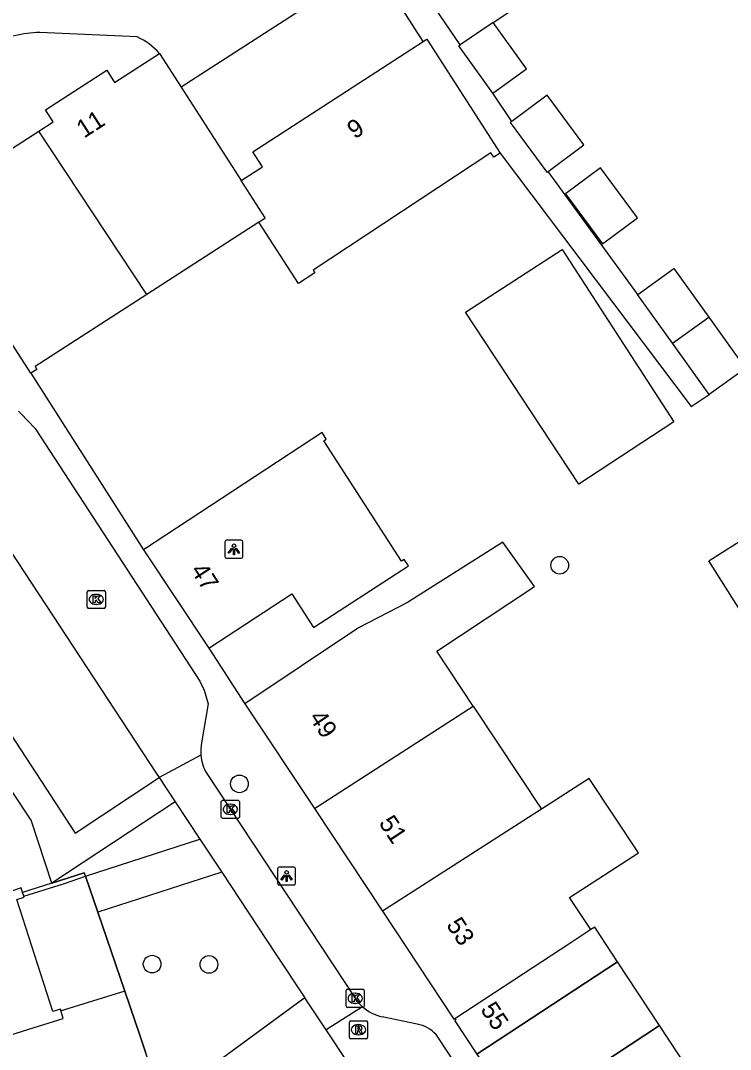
# Model space of a CAD drawing. Extents: x 159718 to 160783, y 383290 to 384030.
# Drawn here: x 160239.1 to 160278.4, y 383441.2 to 383498.2 of the extents above; entities that cross this region are included whole.
import ezdxf

# ---------------------------------------------------------------- set-up
doc = ezdxf.new("R2010")
doc.units = 0
for name, color, linetype in [('IMGEO_Boom', 7, 'Continuous'), ('IMGEO_Fietspad_open', 7, 'Continuous'), ('IMGEO_Groenvoorziening', 7, 'Continuous'), ('IMGEO_Hek', 7, 'Continuous'), ('IMGEO_Kolk', 7, 'Continuous'), ('IMGEO_Lichtpunt', 7, 'Continuous'), ('IMGEO_Pand', 7, 'Continuous'), ('IMGEO_Pand_nummerreeks', 7, 'Continuous'), ('IMGEO_Pand_overbouw', 7, 'Continuous'), ('IMGEO_Rijbaan_lokaal_open', 7, 'Continuous'), ('IMGEO_Rioolput', 7, 'Continuous'), ('IMGEO_Voetpad_open', 7, 'Continuous')]:
    doc.layers.add(name, color=color, linetype=linetype)

msp = doc.modelspace()

# ---------------------------------------------------------------- linework, layer by layer
at = {"layer": 'IMGEO_Boom'}
for centre in [(160268.965, 383468.028), (160251.217, 383455.919), (160246.379, 383445.929), (160249.527, 383445.913)]:
    msp.add_circle(centre, 0.489, dxfattribs=at)
at = {"layer": 'IMGEO_Fietspad_open'}
for points in [[(160246.765, 383456.279), (160247.658, 383454.927)], [(160249.403, 383456.485), (160257.633, 383444.038)], [(160247.658, 383454.927), (160249.03, 383452.85)], [(160249.03, 383452.85), (160250.235, 383451.026)], [(160250.235, 383451.026), (160253.236, 383446.483), (160254.844, 383444.068)], [(160256.023, 383442.289), (160254.844, 383444.068)]]:
    msp.add_lwpolyline(points, dxfattribs=at)
for centre, radius, start, end in [((160251.446, 383457.7), 2.376, 184.6473, 210.7362), ((160259.612, 383445.337), 2.367, 213.2742, 228.3876)]:
    msp.add_arc(centre, radius, start, end, dxfattribs=at)
at = {"layer": 'IMGEO_Groenvoorziening'}
for points in [[(160242.686, 383450.805), (160249.03, 383452.85)], [(160239.264, 383449.702), (160241.529, 383450.395), (160242.686, 383450.805)], [(160240.815, 383450.413), (160242.621, 383450.995), (160242.686, 383450.805)], [(160242.686, 383450.805), (160243.366, 383448.811)], [(160250.235, 383451.026), (160243.366, 383448.811)], [(160240.815, 383450.413), (160239.201, 383449.892)], [(160243.366, 383448.811), (160244.859, 383444.436), (160245.713, 383441.935), (160246.033, 383440.996)], [(160254.844, 383444.068), (160246.959, 383438.283)]]:
    msp.add_lwpolyline(points, dxfattribs=at)
at = {"layer": 'IMGEO_Hek'}
for points in [[(160242.686, 383450.805), (160242.621, 383450.995), (160240.815, 383450.413)], [(160243.366, 383448.811), (160242.686, 383450.805)], [(160240.815, 383450.413), (160239.194, 383449.89)], [(160244.859, 383444.436), (160243.366, 383448.811)], [(160244.859, 383444.436), (160241.291, 383443.322)], [(160245.713, 383441.935), (160244.859, 383444.436)], [(160254.78, 383444.021), (160246.959, 383438.283)], [(160246.959, 383438.283), (160246.033, 383440.996), (160245.713, 383441.935)]]:
    msp.add_lwpolyline(points, dxfattribs=at)
at = {"layer": 'IMGEO_Kolk'}
for p, q in [((160242.784, 383465.713), (160242.784, 383466.565)), ((160242.859, 383466.639), (160243.711, 383466.639)), ((160243.785, 383466.565), (160243.785, 383465.713)), ((160243.272, 383466.419), (160243.297, 383466.419)), ((160243.711, 383465.639), (160242.859, 383465.639)), ((160243.295, 383465.859), (160243.27, 383465.859)), ((160250.211, 383454.08), (160250.211, 383454.932)), ((160250.286, 383455.006), (160251.138, 383455.006)), ((160250.699, 383454.786), (160250.724, 383454.786)), ((160251.212, 383454.932), (160251.212, 383454.08)), ((160251.138, 383454.006), (160250.286, 383454.006)), ((160250.722, 383454.226), (160250.697, 383454.226)), ((160257.135, 383443.609), (160257.135, 383444.461)), ((160257.21, 383444.535), (160258.062, 383444.535)), ((160257.623, 383444.315), (160257.648, 383444.315)), ((160258.136, 383444.461), (160258.136, 383443.609)), ((160257.646, 383443.755), (160257.621, 383443.755)), ((160258.062, 383443.535), (160257.21, 383443.535))]:
    msp.add_line(p, q, dxfattribs=at)
for points in [[(160242.784, 383465.713), (160242.784, 383466.565)], [(160242.859, 383466.639), (160243.711, 383466.639)], [(160243.785, 383466.565), (160243.785, 383465.713)], [(160243.105, 383466.339), (160243.228, 383466.339), (160243.228, 383466.188), (160243.358, 383466.339), (160243.522, 383466.339), (160243.376, 383466.188), (160243.529, 383465.939), (160243.377, 383465.939), (160243.292, 383466.103), (160243.228, 383466.036), (160243.228, 383465.939), (160243.105, 383465.939), (160243.105, 383466.339)], [(160243.711, 383465.639), (160242.859, 383465.639)], [(160250.211, 383454.08), (160250.211, 383454.932)], [(160250.286, 383455.006), (160251.138, 383455.006)], [(160250.532, 383454.706), (160250.655, 383454.706), (160250.655, 383454.555), (160250.785, 383454.706), (160250.949, 383454.706), (160250.803, 383454.555), (160250.956, 383454.306), (160250.804, 383454.306), (160250.719, 383454.47), (160250.655, 383454.403), (160250.655, 383454.306), (160250.532, 383454.306), (160250.532, 383454.706)], [(160251.212, 383454.932), (160251.212, 383454.08)], [(160251.138, 383454.006), (160250.286, 383454.006)], [(160257.135, 383443.609), (160257.135, 383444.461)], [(160257.21, 383444.535), (160258.062, 383444.535)], [(160258.136, 383444.461), (160258.136, 383443.609)], [(160257.456, 383444.235), (160257.579, 383444.235), (160257.579, 383444.084), (160257.709, 383444.235), (160257.873, 383444.235), (160257.727, 383444.084), (160257.88, 383443.835), (160257.728, 383443.835), (160257.643, 383443.999), (160257.579, 383443.932), (160257.579, 383443.835), (160257.456, 383443.835), (160257.456, 383444.235)], [(160258.062, 383443.535), (160257.21, 383443.535)]]:
    msp.add_lwpolyline(points, dxfattribs=at)
for centre, start, end in [((160242.861, 383466.563), 91.552, 178.448), ((160242.861, 383466.563), 91.552, 178.448), ((160243.709, 383466.563), 1.552, 88.448), ((160243.709, 383466.563), 1.552, 88.448), ((160242.861, 383465.715), 181.552, 268.448), ((160242.861, 383465.715), 181.552, 268.448), ((160243.709, 383465.715), 271.552, 358.448), ((160243.709, 383465.715), 271.552, 358.448), ((160250.288, 383454.93), 91.552, 178.448), ((160250.288, 383454.93), 91.552, 178.448), ((160251.136, 383454.93), 1.552, 88.448), ((160251.136, 383454.93), 1.552, 88.448), ((160250.288, 383454.082), 181.552, 268.448), ((160250.288, 383454.082), 181.552, 268.448), ((160251.136, 383454.082), 271.552, 358.448), ((160251.136, 383454.082), 271.552, 358.448), ((160257.212, 383444.459), 91.552, 178.448), ((160257.212, 383444.459), 91.552, 178.448), ((160258.06, 383444.459), 1.552, 88.448), ((160258.06, 383444.459), 1.552, 88.448), ((160257.212, 383443.611), 181.552, 268.448), ((160257.212, 383443.611), 181.552, 268.448), ((160258.06, 383443.611), 271.552, 358.448), ((160258.06, 383443.611), 271.552, 358.448)]:
    msp.add_arc(centre, 0.0765, start, end, dxfattribs=at)
for centre, major_axis, ratio, start_param, end_param in [((160243.271, 383466.139), (-0.387, 0.002), 0.722429, 4.712389, 7.853982), ((160243.296, 383466.139), (-0.39, 0.002), 0.717154, 1.570796, 4.712389), ((160250.698, 383454.506), (-0.387, 0.002), 0.722429, 4.712389, 7.853982), ((160250.723, 383454.506), (-0.39, 0.002), 0.717154, 1.570796, 4.712389), ((160257.622, 383444.035), (-0.387, 0.002), 0.722429, 4.712389, 7.853982), ((160257.647, 383444.035), (-0.39, 0.002), 0.717154, 1.570796, 4.712389)]:
    msp.add_ellipse(centre, major_axis=major_axis, ratio=ratio, start_param=start_param, end_param=end_param, dxfattribs=at)
at = {"layer": 'IMGEO_Lichtpunt'}
for p, q in [((160251.316, 383469.412), (160250.508, 383469.412)), ((160251.316, 383469.412), (160250.508, 383469.412)), ((160250.414, 383469.317), (160250.414, 383468.51)), ((160250.414, 383469.317), (160250.414, 383468.51)), ((160251.41, 383468.51), (160251.41, 383469.317)), ((160251.41, 383468.51), (160251.41, 383469.317)), ((160250.508, 383468.416), (160251.316, 383468.416)), ((160250.508, 383468.416), (160251.316, 383468.416)), ((160253.333, 383451.216), (160253.333, 383450.409)), ((160253.333, 383451.216), (160253.333, 383450.409)), ((160254.235, 383451.311), (160253.427, 383451.311)), ((160254.235, 383451.311), (160253.427, 383451.311)), ((160254.329, 383450.409), (160254.329, 383451.216)), ((160254.329, 383450.409), (160254.329, 383451.216)), ((160253.427, 383450.315), (160254.235, 383450.315)), ((160253.427, 383450.315), (160254.235, 383450.315))]:
    msp.add_line(p, q, dxfattribs=at)
for points in [[(160250.788, 383468.981), (160250.827, 383468.953), (160250.639, 383468.691), (160250.601, 383468.718), (160250.788, 383468.981)], [(160250.89, 383468.933), (160250.937, 383468.933), (160250.937, 383468.611), (160250.89, 383468.611), (160250.89, 383468.933)], [(160251, 383468.953), (160251.038, 383468.98), (160251.225, 383468.718), (160251.186, 383468.69), (160251, 383468.953)], [(160253.707, 383450.88), (160253.746, 383450.852), (160253.558, 383450.59), (160253.52, 383450.617), (160253.707, 383450.88)], [(160253.809, 383450.832), (160253.856, 383450.832), (160253.856, 383450.51), (160253.809, 383450.51), (160253.809, 383450.832)], [(160253.919, 383450.852), (160253.957, 383450.879), (160254.144, 383450.617), (160254.105, 383450.589), (160253.919, 383450.852)]]:
    msp.add_lwpolyline(points, dxfattribs=at)
for centre in [(160250.913, 383469.115), (160253.832, 383451.014)]:
    msp.add_circle(centre, 0.0994, dxfattribs=at)
for centre, start, end in [((160250.508, 383469.317), 90, 180), ((160250.508, 383469.317), 90, 180), ((160251.316, 383469.317), 0, 90), ((160251.316, 383469.317), 0, 90), ((160250.508, 383468.51), 180, 270), ((160250.508, 383468.51), 180, 270), ((160251.316, 383468.51), 270, 0), ((160251.316, 383468.51), 270, 360), ((160253.427, 383451.216), 90, 180), ((160253.427, 383451.216), 90, 180), ((160254.235, 383451.216), 0, 90), ((160254.235, 383451.216), 0, 90), ((160253.427, 383450.409), 180, 270), ((160253.427, 383450.409), 180, 270), ((160254.235, 383450.409), 270, 0), ((160254.235, 383450.409), 270, 360)]:
    msp.add_arc(centre, 0.0946, start, end, dxfattribs=at)
at = {"layer": 'IMGEO_Pand'}
for points in [[(160265.283, 383498.095), (160269.362, 383500.822), (160266.569, 383505.002)], [(160263.451, 383496.869), (160260.609, 383501.057)], [(160265.283, 383498.095), (160263.451, 383496.869)], [(160265.268, 383494.187), (160267.133, 383495.533), (160265.283, 383498.095)], [(160251.312, 383489.341), (160252.496, 383490.101), (160251.955, 383490.943), (160261.403, 383497.051)], [(160261.403, 383497.051), (160261.598, 383497.177), (160265.674, 383490.871)], [(160265.268, 383494.187), (160263.372, 383496.812), (160263.451, 383496.869)], [(160240.094, 383492.083), (160240.889, 383492.595), (160240.462, 383493.259), (160243.875, 383495.457), (160244.292, 383494.785), (160246.782, 383496.388)], [(160246.782, 383496.388), (160247.982, 383494.521)], [(160247.982, 383494.521), (160251.312, 383489.341)], [(160268.324, 383489.852), (160270.311, 383491.322), (160268.276, 383494.074), (160266.314, 383492.623)], [(160266.314, 383492.623), (160266.224, 383492.556), (160268.259, 383489.804), (160268.324, 383489.852)], [(160233.661, 383487.923), (160240.094, 383492.083)], [(160246.088, 383483.037), (160240.094, 383492.083)], [(160265.674, 383490.871), (160265.313, 383490.638), (160265.153, 383490.885), (160255.298, 383484.381), (160255.396, 383484.23), (160254.493, 383483.647), (160252.284, 383487.041)], [(160271.332, 383485.841), (160273.277, 383487.278), (160271.231, 383490.044), (160269.287, 383488.606), (160271.332, 383485.841)], [(160252.284, 383487.041), (160252.642, 383487.272), (160251.312, 383489.341)], [(160252.284, 383487.041), (160246.088, 383483.037)], [(160239.657, 383478.667), (160235.251, 383485.468)], [(160275.29, 383475.984), (160270.03, 383472.517), (160263.742, 383482.056), (160269.102, 383485.53), (160275.29, 383475.984)], [(160273.303, 383483.038), (160275.292, 383484.464), (160277.223, 383481.772)], [(160246.088, 383483.037), (160239.897, 383479.037), (160239.994, 383478.885), (160239.657, 383478.667)], [(160275.216, 383480.333), (160273.286, 383483.026), (160273.303, 383483.038)], [(160275.216, 383480.333), (160277.223, 383481.772)], [(160277.223, 383481.772), (160279.261, 383478.929), (160277.255, 383477.491)], [(160277.255, 383477.491), (160275.216, 383480.333)], [(160249.528, 383463.438), (160254.12, 383466.445), (160255.325, 383464.588), (160260.577, 383467.995), (160260.345, 383468.352), (160260.194, 383468.254), (160255.887, 383474.924), (160256.03, 383475.017), (160255.796, 383475.378), (160245.895, 383468.879)], [(160280.261, 383470.197), (160283.729, 383464.705), (160280.701, 383462.792), (160277.233, 383468.284), (160280.261, 383470.197)], [(160239.201, 383449.892), (160239.116, 383450.15), (160238.641, 383449.993), (160236.524, 383456.515), (160237.002, 383456.662), (160236.841, 383457.188), (160233.325, 383456.084), (160233.15, 383456.626), (160231.683, 383461.181), (160229.35, 383468.457), (160229.823, 383468.619), (160229.741, 383468.86)], [(160245.895, 383468.879), (160249.528, 383463.438)], [(160264.169, 383460.231), (160262.154, 383463.273), (160267.564, 383466.855), (160265.823, 383469.301), (160260.523, 383465.968), (160257.818, 383464.559), (160251.516, 383460.351)], [(160251.516, 383460.351), (160255.368, 383454.553)], [(160255.368, 383454.553), (160264.169, 383460.231)], [(160264.169, 383460.231), (160267.95, 383454.521)], [(160270.696, 383447.84), (160269.512, 383449.627), (160273.333, 383452.092), (160270.597, 383456.224), (160267.95, 383454.521)], [(160255.368, 383454.553), (160259.139, 383448.864)], [(160267.95, 383454.521), (160259.139, 383448.864)], [(160228.066, 383438.715), (160239.547, 383442.327), (160241.457, 383442.92), (160241.297, 383443.437), (160240.876, 383443.306), (160238.887, 383449.507), (160239.285, 383449.639), (160239.264, 383449.702)], [(160239.264, 383449.702), (160239.201, 383449.892)], [(160259.139, 383448.864), (160263.107, 383442.877), (160263.145, 383442.902)], [(160270.696, 383447.84), (160269.475, 383447.042), (160267.492, 383445.745), (160263.145, 383442.902)], [(160264.378, 383440.941), (160272.173, 383446.064), (160270.913, 383447.982), (160270.696, 383447.84)], [(160263.145, 383442.902), (160263.2, 383442.818), (160263.158, 383442.791), (160264.378, 383440.941)]]:
    msp.add_lwpolyline(points, dxfattribs=at)
at = {"layer": 'IMGEO_Pand_overbouw'}
for points in [[(160274.496, 383442.537), (160272.173, 383446.064), (160264.378, 383440.941), (160266.714, 383437.398), (160269.626, 383439.321)], [(160274.496, 383442.537), (160269.626, 383439.321), (160273.276, 383433.795), (160278.14, 383437.007)]]:
    msp.add_lwpolyline(points, close=True, dxfattribs=at)
at = {"layer": 'IMGEO_Rijbaan_lokaal_open'}
for points in [[(160258.634, 383501.395), (160247.982, 383494.521)], [(160245.549, 383497.309), (160240.15, 383497.548)], [(160238.981, 383476.565), (160239.097, 383476.445), (160239.892, 383475.616), (160249.024, 383461.609), (160249.267, 383461.113), (160249.476, 383460.346), (160249.122, 383458.192)], [(160235.858, 383472.891), (160238.568, 383468.764), (160246.609, 383456.515), (160246.765, 383456.279)], [(160249.077, 383457.507), (160246.765, 383456.279)], [(160258.04, 383443.567), (160256.023, 383442.289)], [(160261.07, 383442.61), (160259.135, 383443.016)], [(160281.735, 383404.401), (160273.085, 383417.014), (160262.354, 383432.741), (160256.023, 383442.289)], [(160283.264, 383409.885), (160282.593, 383410.836), (160280.931, 383413.355), (160279.58, 383415.404), (160268.818, 383431.718), (160268.159, 383432.717), (160262.795, 383440.994), (160262.128, 383442.023)]]:
    msp.add_lwpolyline(points, dxfattribs=at)
for centre, radius, start, end in [((160240.211, 383491.628), 5.92, 90.5943, 117.9253), ((160244.036, 383493.997), 3.641, 41.0413, 65.4423), ((160251.482, 383457.693), 2.412, 168.0607, 184.4222), ((160259.626, 383445.356), 2.391, 228.4334, 258.1438), ((160260.668, 383440.638), 2.012, 43.4804, 78.4748)]:
    msp.add_arc(centre, radius, start, end, dxfattribs=at)
at = {"layer": 'IMGEO_Rioolput'}
for p, q in [((160257.314, 383441.871), (160257.314, 383442.723)), ((160257.389, 383442.797), (160258.241, 383442.797)), ((160258.315, 383442.723), (160258.315, 383441.871)), ((160257.802, 383442.577), (160257.827, 383442.577)), ((160258.241, 383441.797), (160257.389, 383441.797)), ((160257.825, 383442.017), (160257.8, 383442.017))]:
    msp.add_line(p, q, dxfattribs=at)
for points in [[(160257.314, 383441.871), (160257.314, 383442.723)], [(160257.389, 383442.797), (160258.241, 383442.797)], [(160258.315, 383442.723), (160258.315, 383441.871)], [(160257.903, 383442.495), (160257.651, 383442.497), (160257.651, 383442.097)], [(160257.651, 383442.097), (160257.775, 383442.097), (160257.775, 383442.259), (160257.786, 383442.259)], [(160257.829, 383442.416), (160257.775, 383442.416), (160257.775, 383442.335)], [(160257.775, 383442.335), (160257.827, 383442.335)], [(160257.833, 383442.23), (160257.904, 383442.097), (160258.044, 383442.097), (160257.979, 383442.223)], [(160258.241, 383441.797), (160257.389, 383441.797)]]:
    msp.add_lwpolyline(points, dxfattribs=at)
for centre, radius, start, end in [((160257.391, 383442.721), 0.0765, 91.552, 178.448), ((160257.391, 383442.721), 0.0765, 91.552, 178.448), ((160258.239, 383442.721), 0.0765, 1.552, 88.448), ((160258.239, 383442.721), 0.0765, 1.552, 88.448), ((160257.785, 383442.206), 0.0533, 26.0293, 88.6989), ((160257.811, 383442.524), 0.19, 274.7715, 282.9687), ((160257.835, 383442.32), 0.0964, 77.0061, 93.1865), ((160257.849, 383442.377), 0.0378, 276.6634, 79.6772), ((160257.902, 383442.385), 0.109, 350.3612, 89.416), ((160257.9, 383442.385), 0.112, 277.5842, 350.9817), ((160257.884, 383442.17), 0.108, 29.5134, 73.7905), ((160257.391, 383441.873), 0.0765, 181.552, 268.448), ((160257.391, 383441.873), 0.0765, 181.552, 268.448), ((160258.239, 383441.873), 0.0765, 271.552, 358.448), ((160258.239, 383441.873), 0.0765, 271.552, 358.448)]:
    msp.add_arc(centre, radius, start, end, dxfattribs=at)
for centre, major_axis, ratio, start_param, end_param in [((160257.801, 383442.297), (-0.387, 0.002), 0.722429, 4.712389, 7.853982), ((160257.826, 383442.297), (-0.39, 0.002), 0.717154, 1.570796, 4.712389)]:
    msp.add_ellipse(centre, major_axis=major_axis, ratio=ratio, start_param=start_param, end_param=end_param, dxfattribs=at)
at = {"layer": 'IMGEO_Voetpad_open'}
for points in [[(160261.403, 383497.051), (160258.634, 383501.395)], [(160266.314, 383492.623), (160265.268, 383494.187)], [(160265.674, 383490.871), (160276.252, 383476.829), (160277.255, 383477.491)], [(160273.303, 383483.038), (160271.657, 383485.287), (160268.324, 383489.852)], [(160239.657, 383478.667), (160245.895, 383468.879)], [(160231.055, 383469.814), (160233.896, 383465.771), (160242.117, 383453.191), (160246.765, 383456.279)], [(160240.815, 383450.413), (160239.669, 383453.913), (160229.741, 383468.86)], [(160249.528, 383463.438), (160251.516, 383460.351)], [(160247.658, 383454.927), (160240.815, 383450.413)]]:
    msp.add_lwpolyline(points, dxfattribs=at)

# ---------------------------------------------------------------- texts
at = {"layer": 'IMGEO_Pand_nummerreeks'}
for s, rotation, p in [('11', 32.7846, (160242.601, 383491.662)), ('9', 32.882, (160257.602, 383491.616)), ('47', 302.9678, (160248.477, 383467.748)), ('49', 303.5064, (160255.043, 383459.588)), ('51', 303.5064, (160258.909, 383453.749)), ('53', 303.5064, (160262.649, 383448.098)), ('55', 303.4032, (160264.543, 383443.415))]:
    msp.add_text(s, height=1, rotation=rotation, dxfattribs=at).set_placement(p)

doc.saveas('drawing.dxf')
